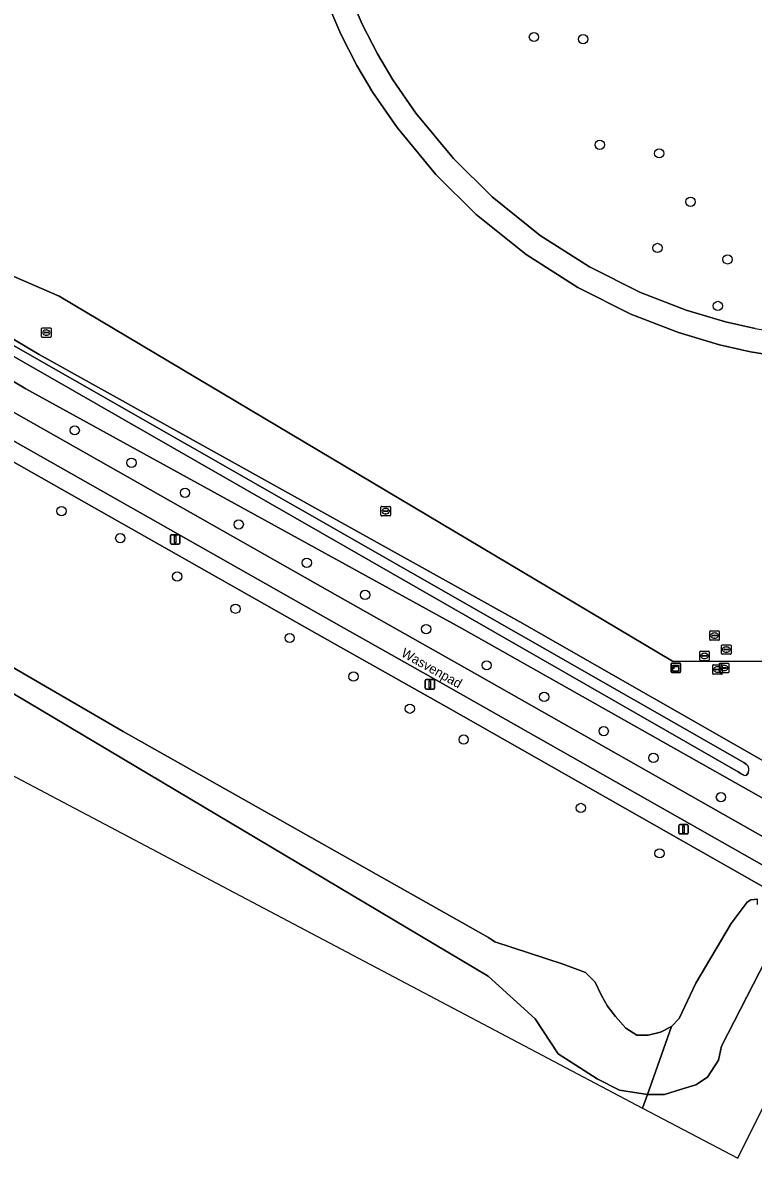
# Model space of a CAD drawing. Extents: x 162184 to 163154, y 385507 to 386516.
# Drawn here: x 162650.7 to 162727.9, y 385507.4 to 385627.5 of the extents above; entities that cross this region are included whole.
import ezdxf

# ---------------------------------------------------------------- set-up
doc = ezdxf.new("R2010")
doc.units = 0
for name, color, linetype in [('IMGEO_Berm_groen', 7, 'Continuous'), ('IMGEO_Boom', 7, 'Continuous'), ('IMGEO_Fietspad_gesloten', 7, 'Continuous'), ('IMGEO_Grasland_overig', 7, 'Continuous'), ('IMGEO_Groenvoorziening', 7, 'Continuous'), ('IMGEO_Kast', 7, 'Continuous'), ('IMGEO_Lichtmast', 7, 'Continuous'), ('IMGEO_Loofbos', 7, 'Continuous'), ('IMGEO_Oever', 7, 'Continuous'), ('IMGEO_Openbare_ruimte_label', 7, 'Continuous'), ('IMGEO_Rioolput', 7, 'Continuous'), ('IMGEO_Voetpad_open', 7, 'Continuous'), ('IMGEO_Waterloop', 7, 'Continuous')]:
    doc.layers.add(name, color=color, linetype=linetype)

msp = doc.modelspace()

# ---------------------------------------------------------------- linework, layer by layer
at = {"layer": 'IMGEO_Berm_groen'}
for points in [[(162621, 385602.57), (162683.97, 385566.89), (162697.63, 385559.17), (162733.64, 385538.72)], [(162651.04, 385588.77), (162630.68, 385600.89)], [(162731.88, 385540.95), (162732.32, 385541.2), (162732.35, 385542.04), (162731.74, 385543.34), (162729.78, 385544.91), (162729.54, 385545.09), (162697.24, 385563.34), (162651.04, 385588.77)]]:
    msp.add_lwpolyline(points, dxfattribs=at)
at = {"layer": 'IMGEO_Boom'}
for centre in [(162704.71, 385625.95), (162709.9, 385625.72), (162711.66, 385614.56), (162717.94, 385613.65), (162721.25, 385608.53), (162717.76, 385603.65), (162725.16, 385602.44), (162724.13, 385597.52), (162656.21, 385584.37), (162662.2, 385580.94), (162667.86, 385577.77), (162654.81, 385575.83), (162673.53, 385574.42), (162661.02, 385572.97), (162680.72, 385570.37), (162667.03, 385568.92), (162686.88, 385566.97), (162673.19, 385565.51), (162693.33, 385563.36), (162678.91, 385562.42), (162699.72, 385559.53), (162685.65, 385558.34), (162705.79, 385556.19), (162691.6, 385554.94), (162697.29, 385551.68), (162712.08, 385552.57), (162717.33, 385549.74), (162724.46, 385545.59), (162709.66, 385544.45), (162717.98, 385539.65)]:
    msp.add_circle(centre, 0.489, dxfattribs=at)
at = {"layer": 'IMGEO_Fietspad_gesloten'}
msp.add_lwpolyline([(162610.5, 385604.78), (162611.01, 385604.83), (162611.54, 385604.83), (162612.08, 385604.78), (162612.61, 385604.68), (162613.12, 385604.54), (162613.63, 385604.35), (162614.11, 385604.12), (162614.57, 385603.85), (162615.01, 385603.53), (162615.41, 385603.18), (162617.86, 385601.43), (162618.68, 385600.86), (162619.5, 385600.37), (162682.74, 385564.55), (162694.92, 385557.66), (162728, 385538.89), (162732.32, 385536.42), (162733.64, 385538.72), (162697.63, 385559.17), (162683.97, 385566.89), (162621, 385602.57)], dxfattribs=at)
at = {"layer": 'IMGEO_Grasland_overig'}
for points in [[(162682.05, 385631.54), (162684.3, 385626.24), (162686.02, 385622.95), (162687.71, 385620.1), (162690.25, 385616.38), (162694.36, 385611.4), (162698.61, 385607.19), (162703.9, 385602.95), (162709.35, 385599.47), (162714.95, 385596.66), (162719.99, 385594.71), (162724.32, 385593.42), (162727.58, 385592.68), (162730.68, 385592.16)], [(162728.07, 385595.13), (162724.95, 385595.84), (162720.79, 385597.08), (162715.96, 385598.95), (162710.58, 385601.65), (162705.36, 385604.98), (162700.28, 385609.06), (162696.21, 385613.09), (162692.25, 385617.89), (162689.82, 385621.44), (162688.2, 385624.17), (162686.57, 385627.31), (162684.39, 385632.41)]]:
    msp.add_lwpolyline(points, dxfattribs=at)
at = {"layer": 'IMGEO_Groenvoorziening'}
msp.add_lwpolyline([(162621.19, 385613.03), (162620.32, 385611.48), (162652.47, 385592.4), (162703.22, 385564.14), (162731.2, 385548.12), (162729.54, 385545.09), (162729.78, 385544.91), (162731.53, 385547.54), (162732.1, 385554.58), (162734.39, 385559.92), (162719.36, 385559.98), (162654.57, 385598.56)], close=True, dxfattribs=at)
for points in [[(162681.79, 385562.87), (162618.54, 385598.7), (162618.03, 385599), (162611.75, 385602.43)], [(162633.38, 385568.79), (162661.32, 385552.52), (162699.9, 385530.74), (162700.57, 385530.28), (162707.81, 385527.95), (162710.14, 385527.05), (162711.17, 385526.03), (162711.83, 385524.64), (162712.48, 385523.48), (162713.33, 385522.4), (162714.41, 385521.17), (162715.57, 385520.42), (162716.79, 385520.43), (162718.09, 385520.73), (162719.23, 385521.33), (162720.05, 385522.18), (162721.79, 385525.94), (162725.54, 385532.22), (162727.22, 385534.49), (162727.61, 385534.73), (162728.33, 385534.79)], [(162730.96, 385534.08), (162731.15, 385534.38), (162731.36, 385534.75), (162695.71, 385555), (162681.79, 385562.87)]]:
    msp.add_lwpolyline(points, dxfattribs=at)
at = {"layer": 'IMGEO_Kast'}
for p, q in [((162719.2, 385558.85), (162719.2, 385559.69)), ((162719.2, 385559.69), (162719.2, 385558.85)), ((162719.27, 385559.77), (162720.11, 385559.77)), ((162720.11, 385559.77), (162719.27, 385559.77)), ((162720.2, 385559.7), (162720.2, 385558.86)), ((162720.2, 385558.86), (162720.2, 385559.7)), ((162720.12, 385558.77), (162719.28, 385558.77)), ((162719.28, 385558.77), (162720.12, 385558.77))]:
    msp.add_line(p, q, dxfattribs=at)
for points in [[(162719.39, 385559.56), (162719.99, 385559.56), (162719.99, 385559.48), (162719.39, 385559.48), (162719.39, 385559.56)], [(162719.39, 385559.39), (162719.99, 385559.39), (162719.99, 385558.9), (162719.39, 385558.9), (162719.39, 385559.39)]]:
    msp.add_lwpolyline(points, dxfattribs=at)
msp.add_circle((162719.48, 385559.24), 0.0377, dxfattribs=at)
for centre, start, end in [((162719.28, 385559.69), 92.4484, 184.2845), ((162719.28, 385559.69), 92.4484, 184.2845), ((162720.12, 385559.69), 2.4484, 94.2845), ((162720.12, 385559.69), 2.4484, 94.2845), ((162719.28, 385558.85), 182.4484, 274.2845), ((162719.28, 385558.85), 182.4484, 274.2845), ((162720.12, 385558.85), 272.4484, 4.2845), ((162720.12, 385558.85), 272.4484, 4.2845)]:
    msp.add_arc(centre, 0.0779, start, end, dxfattribs=at)
at = {"layer": 'IMGEO_Lichtmast'}
for p, q in [((162666.33, 385572.44), (162666.33, 385573.24)), ((162666.33, 385573.24), (162666.33, 385572.44)), ((162666.43, 385573.34), (162667.22, 385573.34)), ((162667.22, 385573.34), (162666.43, 385573.34)), ((162667.32, 385573.24), (162667.32, 385572.44)), ((162667.32, 385572.44), (162667.32, 385573.24)), ((162667.22, 385572.34), (162666.43, 385572.34)), ((162666.43, 385572.34), (162667.22, 385572.34)), ((162693.23, 385557.12), (162693.23, 385557.92)), ((162693.23, 385557.92), (162693.23, 385557.12)), ((162693.33, 385558.02), (162694.12, 385558.02)), ((162694.12, 385558.02), (162693.33, 385558.02)), ((162694.12, 385557.02), (162693.33, 385557.02)), ((162693.33, 385557.02), (162694.12, 385557.02)), ((162694.22, 385557.92), (162694.22, 385557.12)), ((162694.22, 385557.12), (162694.22, 385557.92)), ((162720.01, 385541.8), (162720.01, 385542.6)), ((162720.01, 385542.6), (162720.01, 385541.8)), ((162720.11, 385542.7), (162720.9, 385542.7)), ((162720.9, 385542.7), (162720.11, 385542.7)), ((162721, 385542.6), (162721, 385541.8)), ((162721, 385541.8), (162721, 385542.6)), ((162720.9, 385541.7), (162720.11, 385541.7)), ((162720.11, 385541.7), (162720.9, 385541.7))]:
    msp.add_line(p, q, dxfattribs=at)
for points in [[(162666.75, 385573.22), (162666.9, 385573.22), (162666.9, 385572.47), (162666.75, 385572.47), (162666.75, 385573.22)], [(162693.65, 385557.9), (162693.8, 385557.9), (162693.8, 385557.15), (162693.65, 385557.15), (162693.65, 385557.9)], [(162720.43, 385542.57), (162720.58, 385542.57), (162720.58, 385541.82), (162720.43, 385541.82), (162720.43, 385542.57)]]:
    msp.add_lwpolyline(points, dxfattribs=at)
for centre, start, end in [((162666.43, 385573.24), 90, 180), ((162666.43, 385573.24), 90, 180), ((162667.22, 385573.24), 0, 90), ((162667.22, 385573.24), 360, 90), ((162666.43, 385572.44), 180, 270), ((162666.43, 385572.44), 180, 270), ((162667.22, 385572.44), 270, 0), ((162667.22, 385572.44), 270, 0), ((162693.33, 385557.92), 90, 180), ((162693.33, 385557.92), 90, 180), ((162693.33, 385557.12), 180, 270), ((162693.33, 385557.12), 180, 270), ((162694.12, 385557.92), 0, 90), ((162694.12, 385557.92), 360, 90), ((162694.12, 385557.12), 270, 0), ((162694.12, 385557.12), 270, 0), ((162720.11, 385542.6), 90, 180), ((162720.11, 385542.6), 90, 180), ((162720.9, 385542.6), 0, 90), ((162720.9, 385542.6), 360, 90), ((162720.11, 385541.8), 180, 270), ((162720.11, 385541.8), 180, 270), ((162720.9, 385541.8), 270, 0), ((162720.9, 385541.8), 270, 0)]:
    msp.add_arc(centre, 0.1, start, end, dxfattribs=at)
at = {"layer": 'IMGEO_Loofbos'}
for points in [[(162639.94, 385646.61), (162621.19, 385613.03), (162654.57, 385598.56), (162719.36, 385559.98), (162734.39, 385559.92), (162739.12, 385570.97), (162743.46, 385583.25), (162730.68, 385592.16), (162727.58, 385592.68), (162724.32, 385593.42), (162719.99, 385594.71), (162714.95, 385596.66), (162709.35, 385599.47), (162703.9, 385602.95), (162698.61, 385607.19), (162694.36, 385611.4), (162690.25, 385616.38), (162687.71, 385620.1), (162686.02, 385622.95), (162684.3, 385626.24), (162682.05, 385631.54)], [(162684.39, 385632.41), (162686.57, 385627.31), (162688.2, 385624.17), (162689.82, 385621.44), (162692.25, 385617.89), (162696.21, 385613.09), (162700.28, 385609.06), (162705.36, 385604.98), (162710.58, 385601.65), (162715.96, 385598.95), (162720.79, 385597.08), (162724.95, 385595.84), (162728.07, 385595.13), (162731.64, 385594.53), (162744.32, 385585.7), (162747.06, 385593.45), (162753.6, 385605.92), (162755.17, 385607.14), (162757.76, 385628.91)]]:
    msp.add_lwpolyline(points, dxfattribs=at)
at = {"layer": 'IMGEO_Oever'}
msp.add_lwpolyline([(162652.47, 385592.4), (162620.32, 385611.48), (162621.19, 385613.03), (162639.94, 385646.61), (162651.16, 385666.7), (162650.23, 385667.2), (162649.75, 385667.46), (162616.95, 385609.27), (162630.68, 385600.89), (162651.04, 385588.77), (162697.24, 385563.34), (162729.54, 385545.09), (162731.2, 385548.12), (162703.22, 385564.14)], close=True, dxfattribs=at)
for points in [[(162726.89, 385547.91), (162726.59, 385548.05), (162726.27, 385548.28), (162619.72, 385609.4)], [(162620.99, 385609.75), (162726.88, 385549.24)], [(162638.18, 385563.38), (162699.89, 385526.66), (162704.84, 385522.15), (162707.27, 385518.46), (162711.39, 385515.81), (162713.74, 385514.62), (162716.69, 385514.16), (162716.7, 385514.16), (162719.23, 385521.33), (162718.09, 385520.73), (162716.79, 385520.43), (162715.57, 385520.42), (162714.41, 385521.17), (162713.33, 385522.4), (162712.48, 385523.48), (162711.83, 385524.64), (162711.17, 385526.03), (162710.14, 385527.05), (162707.81, 385527.95), (162700.57, 385530.28), (162699.9, 385530.74), (162661.32, 385552.52), (162633.38, 385568.79)], [(162726.88, 385549.24), (162727.16, 385549.05)], [(162727.34, 385548.16), (162727.15, 385547.93)], [(162728.32, 385534.26), (162728.33, 385534.79), (162727.61, 385534.73), (162727.22, 385534.49), (162725.54, 385532.22), (162721.79, 385525.94), (162720.05, 385522.18), (162719.23, 385521.33)], [(162719.23, 385521.33), (162716.7, 385514.16), (162718.5, 385514.14), (162720.28, 385514.72), (162721.81, 385515.17), (162723.04, 385515.98), (162724.21, 385517.78), (162724.52, 385519.27), (162729.87, 385529.69), (162730.97, 385532.42), (162731.45, 385533.81)]]:
    msp.add_lwpolyline(points, dxfattribs=at)
for centre, radius, start, end in [((162726.72, 385548.5), 0.708, 331.1192, 51.1797), ((162726.99, 385548.23), 0.336, 251.9993, 297.3074)]:
    msp.add_arc(centre, radius, start, end, dxfattribs=at)
at = {"layer": 'IMGEO_Rioolput'}
for p, q in [((162652.71, 385594.28), (162652.71, 385595.13)), ((162652.79, 385595.2), (162653.64, 385595.2)), ((162653.64, 385594.2), (162652.79, 385594.2)), ((162652.97, 385594.7), (162652.97, 385594.71)), ((162653.01, 385594.75), (162653.41, 385594.75)), ((162653.41, 385594.66), (162653.01, 385594.66)), ((162653.2, 385594.98), (162653.23, 385594.98)), ((162653.22, 385594.42), (162653.2, 385594.42)), ((162653.46, 385594.71), (162653.46, 385594.7)), ((162653.71, 385595.13), (162653.71, 385594.28)), ((162688.55, 385575.4), (162688.55, 385576.25)), ((162688.63, 385576.32), (162689.48, 385576.32)), ((162689.55, 385576.25), (162689.55, 385575.4)), ((162689.48, 385575.32), (162688.63, 385575.32)), ((162688.81, 385575.82), (162688.81, 385575.83)), ((162688.85, 385575.87), (162689.25, 385575.87)), ((162689.25, 385575.78), (162688.85, 385575.78)), ((162689.04, 385576.1), (162689.07, 385576.1)), ((162689.06, 385575.54), (162689.04, 385575.54)), ((162689.3, 385575.83), (162689.3, 385575.82)), ((162723.28, 385562.25), (162723.28, 385563.1)), ((162723.35, 385563.17), (162724.2, 385563.17)), ((162724.28, 385563.1), (162724.28, 385562.25)), ((162724.2, 385562.17), (162723.35, 385562.17)), ((162723.54, 385562.67), (162723.54, 385562.68)), ((162723.58, 385562.72), (162723.98, 385562.72)), ((162723.97, 385562.63), (162723.58, 385562.63)), ((162723.79, 385562.39), (162723.76, 385562.39)), ((162723.77, 385562.95), (162723.79, 385562.95)), ((162724.02, 385562.68), (162724.02, 385562.67)), ((162722.22, 385560.1), (162722.22, 385560.95)), ((162722.3, 385561.02), (162723.15, 385561.02)), ((162722.53, 385560.57), (162722.92, 385560.57)), ((162722.71, 385560.8), (162722.74, 385560.8)), ((162723.22, 385560.95), (162723.22, 385560.1)), ((162724.53, 385560.77), (162724.53, 385561.62)), ((162724.6, 385561.69), (162725.45, 385561.69)), ((162725.45, 385560.69), (162724.6, 385560.69)), ((162724.79, 385561.19), (162724.79, 385561.2)), ((162724.83, 385561.24), (162725.23, 385561.24)), ((162725.22, 385561.15), (162724.83, 385561.15)), ((162725.04, 385560.91), (162725.01, 385560.91)), ((162725.02, 385561.47), (162725.04, 385561.47)), ((162725.27, 385561.2), (162725.27, 385561.19)), ((162725.53, 385561.62), (162725.53, 385560.77)), ((162723.15, 385560.02), (162722.3, 385560.02)), ((162722.48, 385560.52), (162722.48, 385560.53)), ((162722.92, 385560.48), (162722.52, 385560.48)), ((162722.73, 385560.24), (162722.71, 385560.24)), ((162722.97, 385560.53), (162722.97, 385560.52)), ((162723.6, 385558.66), (162723.6, 385559.52)), ((162723.67, 385559.59), (162724.52, 385559.59)), ((162724.08, 385559.37), (162724.11, 385559.37)), ((162724.29, 385558.82), (162724.29, 385559.67)), ((162724.36, 385559.75), (162725.21, 385559.75)), ((162724.6, 385559.52), (162724.6, 385558.66)), ((162724.77, 385559.53), (162724.8, 385559.53)), ((162725.29, 385559.67), (162725.29, 385558.82)), ((162724.52, 385558.59), (162723.67, 385558.59)), ((162723.85, 385559.08), (162723.85, 385559.1)), ((162724.29, 385559.05), (162723.89, 385559.05)), ((162723.9, 385559.13), (162724.3, 385559.13)), ((162724.11, 385558.81), (162724.08, 385558.81)), ((162724.34, 385559.1), (162724.34, 385559.08)), ((162725.21, 385558.75), (162724.36, 385558.75)), ((162724.54, 385559.24), (162724.54, 385559.25)), ((162724.98, 385559.2), (162724.58, 385559.2)), ((162724.59, 385559.29), (162724.99, 385559.29)), ((162724.8, 385558.97), (162724.77, 385558.97)), ((162725.03, 385559.25), (162725.03, 385559.24))]:
    msp.add_line(p, q, dxfattribs=at)
for points in [[(162652.71, 385594.28), (162652.71, 385595.13)], [(162652.79, 385595.2), (162653.64, 385595.2)], [(162653.64, 385594.2), (162652.79, 385594.2)], [(162653.71, 385595.13), (162653.71, 385594.28)], [(162688.55, 385575.4), (162688.55, 385576.25)], [(162688.63, 385576.32), (162689.48, 385576.32)], [(162689.55, 385576.25), (162689.55, 385575.4)], [(162689.48, 385575.32), (162688.63, 385575.32)], [(162723.28, 385562.25), (162723.28, 385563.1)], [(162723.35, 385563.17), (162724.2, 385563.17)], [(162724.28, 385563.1), (162724.28, 385562.25)], [(162724.2, 385562.17), (162723.35, 385562.17)], [(162722.22, 385560.1), (162722.22, 385560.95)], [(162722.3, 385561.02), (162723.15, 385561.02)], [(162723.22, 385560.95), (162723.22, 385560.1)], [(162724.53, 385560.77), (162724.53, 385561.62)], [(162724.6, 385561.69), (162725.45, 385561.69)], [(162725.45, 385560.69), (162724.6, 385560.69)], [(162725.53, 385561.62), (162725.53, 385560.77)], [(162723.15, 385560.02), (162722.3, 385560.02)], [(162723.6, 385558.66), (162723.6, 385559.52)], [(162723.67, 385559.59), (162724.52, 385559.59)], [(162724.29, 385558.82), (162724.29, 385559.67)], [(162724.36, 385559.75), (162725.21, 385559.75)], [(162724.6, 385559.52), (162724.6, 385558.66)], [(162725.29, 385559.67), (162725.29, 385558.82)], [(162724.52, 385558.59), (162723.67, 385558.59)], [(162725.21, 385558.75), (162724.36, 385558.75)]]:
    msp.add_lwpolyline(points, dxfattribs=at)
for centre, radius, start, end in [((162652.79, 385595.13), 0.0765, 91.552, 178.448), ((162652.79, 385595.13), 0.0765, 91.552, 178.448), ((162652.79, 385594.28), 0.0765, 181.552, 268.448), ((162652.79, 385594.28), 0.0765, 181.552, 268.448), ((162653.01, 385594.71), 0.0403, 85.8775, 175.7526), ((162653.01, 385594.7), 0.0366, 178.938, 274.7102), ((162653.42, 385594.71), 0.0386, 1.7309, 96.639), ((162653.41, 385594.7), 0.043, 264.8664, 352.4533), ((162653.64, 385595.13), 0.0765, 1.552, 88.448), ((162653.64, 385595.13), 0.0765, 1.552, 88.448), ((162653.64, 385594.28), 0.0765, 271.552, 358.448), ((162653.64, 385594.28), 0.0765, 271.552, 358.448), ((162688.63, 385576.25), 0.0765, 91.552, 178.448), ((162688.63, 385576.25), 0.0765, 91.552, 178.448), ((162689.48, 385576.25), 0.0765, 1.552, 88.448), ((162689.48, 385576.25), 0.0765, 1.552, 88.448), ((162688.63, 385575.4), 0.0765, 181.552, 268.448), ((162688.63, 385575.4), 0.0765, 181.552, 268.448), ((162688.85, 385575.83), 0.0403, 85.8775, 175.7526), ((162688.85, 385575.82), 0.0366, 178.938, 274.7102), ((162689.26, 385575.83), 0.0386, 1.7309, 96.639), ((162689.25, 385575.82), 0.043, 264.8664, 352.4533), ((162689.48, 385575.4), 0.0765, 271.552, 358.448), ((162689.48, 385575.4), 0.0765, 271.552, 358.448), ((162723.35, 385563.1), 0.0765, 91.552, 178.448), ((162723.35, 385563.1), 0.0765, 91.552, 178.448), ((162724.2, 385563.1), 0.0765, 1.552, 88.448), ((162724.2, 385563.1), 0.0765, 1.552, 88.448), ((162723.35, 385562.25), 0.0765, 181.552, 268.448), ((162723.35, 385562.25), 0.0765, 181.552, 268.448), ((162723.58, 385562.68), 0.0403, 85.8775, 175.7526), ((162723.57, 385562.67), 0.0366, 178.938, 274.7102), ((162723.98, 385562.67), 0.043, 264.8664, 352.4533), ((162723.98, 385562.68), 0.0386, 1.7309, 96.639), ((162724.2, 385562.25), 0.0765, 271.552, 358.448), ((162724.2, 385562.25), 0.0765, 271.552, 358.448), ((162722.3, 385560.95), 0.0765, 91.552, 178.448), ((162722.3, 385560.95), 0.0765, 91.552, 178.448), ((162722.52, 385560.53), 0.0403, 85.8775, 175.7526), ((162722.93, 385560.53), 0.0386, 1.7309, 96.639), ((162723.15, 385560.95), 0.0765, 1.552, 88.448), ((162723.15, 385560.95), 0.0765, 1.552, 88.448), ((162724.6, 385561.62), 0.0765, 91.552, 178.448), ((162724.6, 385561.62), 0.0765, 91.552, 178.448), ((162724.6, 385560.77), 0.0765, 181.552, 268.448), ((162724.6, 385560.77), 0.0765, 181.552, 268.448), ((162724.83, 385561.2), 0.0403, 85.8775, 175.7526), ((162724.82, 385561.19), 0.0366, 178.938, 274.7102), ((162725.23, 385561.19), 0.043, 264.8664, 352.4533), ((162725.23, 385561.2), 0.0386, 1.7309, 96.639), ((162725.45, 385561.62), 0.0765, 1.552, 88.448), ((162725.45, 385561.62), 0.0765, 1.552, 88.448), ((162725.45, 385560.77), 0.0765, 271.552, 358.448), ((162725.45, 385560.77), 0.0765, 271.552, 358.448), ((162722.3, 385560.1), 0.0765, 181.552, 268.448), ((162722.3, 385560.1), 0.0765, 181.552, 268.448), ((162722.52, 385560.52), 0.0366, 178.938, 274.7102), ((162722.92, 385560.52), 0.043, 264.8664, 352.4533), ((162723.15, 385560.1), 0.0765, 271.552, 358.448), ((162723.15, 385560.1), 0.0765, 271.552, 358.448), ((162723.67, 385559.51), 0.0765, 91.552, 178.448), ((162723.67, 385559.51), 0.0765, 91.552, 178.448), ((162724.36, 385559.67), 0.0765, 91.552, 178.448), ((162724.36, 385559.67), 0.0765, 91.552, 178.448), ((162724.52, 385559.51), 0.0765, 1.552, 88.448), ((162724.52, 385559.51), 0.0765, 1.552, 88.448), ((162725.21, 385559.67), 0.0765, 1.552, 88.448), ((162725.21, 385559.67), 0.0765, 1.552, 88.448), ((162723.67, 385558.66), 0.0765, 181.552, 268.448), ((162723.67, 385558.66), 0.0765, 181.552, 268.448), ((162723.9, 385559.09), 0.0403, 85.8775, 175.7526), ((162723.89, 385559.08), 0.0366, 178.938, 274.7102), ((162724.3, 385559.09), 0.043, 264.8664, 352.4533), ((162724.36, 385558.82), 0.0765, 181.552, 268.448), ((162724.36, 385558.82), 0.0765, 181.552, 268.448), ((162724.3, 385559.09), 0.0386, 1.7309, 96.639), ((162724.52, 385558.66), 0.0765, 271.552, 358.448), ((162724.52, 385558.66), 0.0765, 271.552, 358.448), ((162724.59, 385559.25), 0.0403, 85.8775, 175.7526), ((162724.58, 385559.24), 0.0366, 178.938, 274.7102), ((162724.99, 385559.25), 0.043, 264.8664, 352.4533), ((162724.99, 385559.25), 0.0386, 1.7309, 96.639), ((162725.21, 385558.82), 0.0765, 271.552, 358.448), ((162725.21, 385558.82), 0.0765, 271.552, 358.448)]:
    msp.add_arc(centre, radius, start, end, dxfattribs=at)
for centre, major_axis, ratio, start_param, end_param in [((162653.2, 385594.7), (-0.387, 0.002), 0.722429, 4.712389, 7.853982), ((162653.22, 385594.7), (-0.39, 0.002), 0.717154, 1.570796, 4.712389), ((162689.04, 385575.82), (-0.387, 0.002), 0.722429, 4.712389, 7.853982), ((162689.06, 385575.82), (-0.39, 0.002), 0.717154, 1.570796, 4.712389), ((162723.76, 385562.67), (-0.387, 0.002), 0.722429, 4.712389, 7.853982), ((162723.79, 385562.67), (-0.39, 0.002), 0.717154, 1.570796, 4.712389), ((162722.71, 385560.52), (-0.387, 0.002), 0.722429, 4.712389, 7.853982), ((162722.73, 385560.52), (-0.39, 0.002), 0.717154, 1.570796, 4.712389), ((162725.01, 385561.19), (-0.387, 0.002), 0.722429, 4.712389, 7.853982), ((162725.04, 385561.19), (-0.39, 0.002), 0.717154, 1.570796, 4.712389), ((162724.08, 385559.09), (-0.387, 0.002), 0.722429, 4.712389, 7.853982), ((162724.11, 385559.09), (-0.39, 0.002), 0.717154, 1.570796, 4.712389), ((162724.77, 385559.25), (-0.387, 0.002), 0.722429, 4.712389, 7.853982), ((162724.8, 385559.25), (-0.39, 0.002), 0.717154, 1.570796, 4.712389)]:
    msp.add_ellipse(centre, major_axis=major_axis, ratio=ratio, start_param=start_param, end_param=end_param, dxfattribs=at)
at = {"layer": 'IMGEO_Voetpad_open'}
msp.add_lwpolyline([(162619.5, 385600.37), (162618.68, 385600.86), (162617.86, 385601.43), (162615.41, 385603.18), (162615.01, 385603.53), (162614.57, 385603.85), (162614.11, 385604.12), (162613.63, 385604.35), (162613.12, 385604.54), (162612.61, 385604.68), (162611.75, 385602.43), (162618.03, 385599), (162618.54, 385598.7), (162681.79, 385562.87), (162695.71, 385555), (162731.36, 385534.75), (162732.32, 385536.42), (162728, 385538.89), (162694.92, 385557.66), (162682.74, 385564.55)], close=True, dxfattribs=at)
at = {"layer": 'IMGEO_Waterloop'}
for points in [[(162619.72, 385609.4), (162726.27, 385548.28), (162726.59, 385548.05), (162726.89, 385547.91)], [(162727.16, 385549.05), (162726.88, 385549.24), (162620.99, 385609.75)], [(162729.87, 385529.69), (162724.52, 385519.27), (162724.21, 385517.78), (162723.04, 385515.98), (162721.81, 385515.17), (162720.28, 385514.72), (162718.5, 385514.14), (162716.7, 385514.16), (162716.18, 385512.72), (162726.23, 385507.41), (162769.51, 385594.23)], [(162727.15, 385547.93), (162727.34, 385548.16)]]:
    msp.add_lwpolyline(points, dxfattribs=at)
msp.add_lwpolyline([(162593.1, 385572.16), (162621.24, 385562.88), (162716.18, 385512.72), (162716.7, 385514.16), (162716.69, 385514.16), (162713.74, 385514.62), (162711.39, 385515.81), (162707.27, 385518.46), (162704.84, 385522.15), (162699.89, 385526.66), (162638.18, 385563.38), (162630.35, 385567.2), (162608.21, 385574.97), (162596.72, 385579.36), (162593.76, 385573.38), (162593.1, 385572.16)], close=True, dxfattribs=at)
for centre, radius, start, end in [((162726.72, 385548.5), 0.708, 331.1192, 51.1797), ((162726.99, 385548.23), 0.336, 251.9993, 297.3074)]:
    msp.add_arc(centre, radius, start, end, dxfattribs=at)

# ---------------------------------------------------------------- texts
at = {"layer": 'IMGEO_Openbare_ruimte_label'}
msp.add_text('Wasvenpad', height=1, rotation=330.5111, dxfattribs=at).set_placement((162690.6, 385560.54))

doc.saveas('drawing.dxf')
